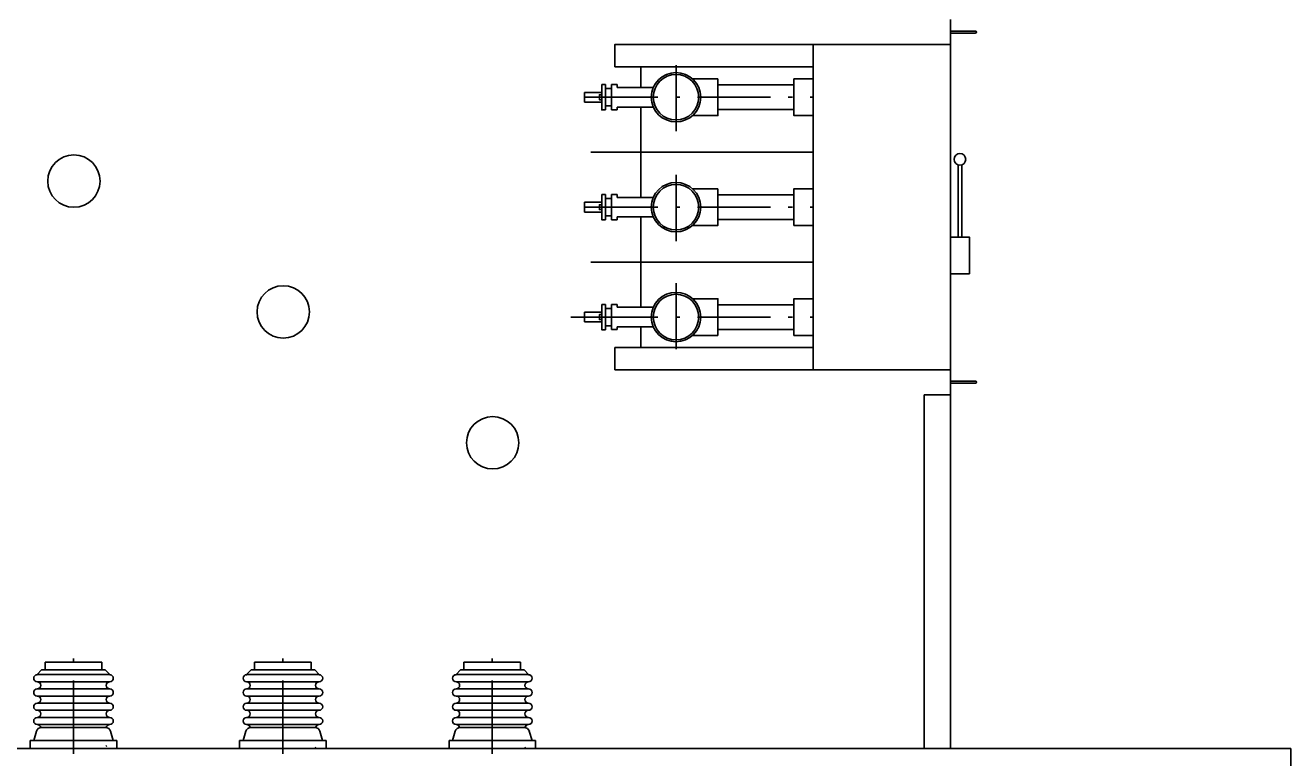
# Model space of a CAD drawing. Extents: x -4160 to -2690, y -474 to 714.
# Drawn here: x -3455.37 to -3407.03, y 291.3 to 319.28 of the extents above; entities that cross this region are included whole.
import ezdxf

# ---------------------------------------------------------------- set-up
doc = ezdxf.new("R2010")
doc.units = 0
doc.header["$LTSCALE"] = 0.56
doc.linetypes.add('DOT_DASHED', pattern=[7.7, 5, -1.2, 0.3, -1.2])
doc.layers.add('1', color=7, linetype='Continuous', lineweight=25)
doc.layers.add('2', color=7, linetype='Continuous', lineweight=25)

msp = doc.modelspace()

# ---------------------------------------------------------------- linework, layer by layer
at = {"layer": '1'}
for p, q in [((-3421.0303, 305.1664), (-3421.0303, 291.6544)), ((-3420.0303, 305.1664), (-3420.0303, 291.6544)), ((-3477.0303, 291.6544), (-3407.0303, 291.6544)), ((-3452.2583, 291.7584), (-3452.2943, 291.7464)), ((-3444.2583, 291.6904), (-3444.2943, 291.6784)), ((-3436.2583, 291.6904), (-3436.2943, 291.6784)), ((-3407.0303, 291.6544), (-3407.0303, 288.6544))]:
    msp.add_line(p, q, dxfattribs=at)
at = {"layer": '2'}
for p, q in [((-3420.0303, 305.1664), (-3420.0303, 319.5064)), ((-3419.0663, 319.0624), (-3420.0303, 319.0624)), ((-3419.0663, 318.9904), (-3420.0303, 318.9904)), ((-3425.2743, 318.5464), (-3432.8543, 318.5464)), ((-3425.2743, 306.1264), (-3425.2743, 318.5464)), ((-3425.2743, 318.5464), (-3420.0303, 318.5464)), ((-3425.2743, 317.6984), (-3432.8543, 317.6984)), ((-3431.8543, 316.9104), (-3431.8543, 317.6984)), ((-3430.5143, 317.7664), (-3430.5143, 315.2384)), ((-3429.8823, 317.2384), (-3428.9103, 317.2384)), ((-3433.3503, 316.7224), (-3434.0103, 316.7224)), ((-3434.0103, 316.3504), (-3434.0103, 316.7224)), ((-3433.2063, 317.0184), (-3433.3503, 317.0184)), ((-3433.2063, 316.0544), (-3433.2063, 317.0184)), ((-3432.9823, 316.8704), (-3433.2063, 316.8704)), ((-3432.9823, 316.8704), (-3433.2063, 316.8704)), ((-3433.2063, 316.2064), (-3433.2063, 316.8704)), ((-3432.9823, 317.0184), (-3432.9823, 316.0544)), ((-3432.7583, 317.0184), (-3432.9823, 317.0184)), ((-3432.7583, 317.0184), (-3432.7583, 316.9104)), ((-3432.7583, 316.9104), (-3431.3823, 316.9104)), ((-3428.9103, 317.0064), (-3426.0103, 317.0064)), ((-3433.3503, 316.3504), (-3434.0103, 316.3504)), ((-3432.9823, 316.2064), (-3433.2063, 316.2064)), ((-3432.7583, 316.0544), (-3432.9823, 316.0544)), ((-3432.7583, 316.1624), (-3431.3823, 316.1624)), ((-3432.7583, 316.1624), (-3432.7583, 316.0544)), ((-3431.8543, 312.7104), (-3431.8543, 316.1624)), ((-3428.9103, 316.0664), (-3426.0103, 316.0664)), ((-3433.7743, 314.4384), (-3425.2743, 314.4384)), ((-3419.7343, 311.1864), (-3419.7343, 313.9504)), ((-3419.5983, 311.1864), (-3419.5983, 313.9504)), ((-3430.5143, 313.5664), (-3430.5143, 311.0384)), ((-3433.2063, 312.8184), (-3433.3503, 312.8184)), ((-3433.2063, 311.8544), (-3433.2063, 312.8184)), ((-3432.9823, 311.8584), (-3432.9823, 312.8184)), ((-3432.7583, 312.8184), (-3432.9823, 312.8184)), ((-3432.7583, 312.7104), (-3432.7583, 312.8184)), ((-3429.8823, 313.0384), (-3428.9103, 313.0384)), ((-3428.9103, 312.8064), (-3426.0103, 312.8064)), ((-3433.3503, 312.5224), (-3434.0103, 312.5224)), ((-3434.0103, 312.1504), (-3434.0103, 312.5224)), ((-3432.9823, 312.6704), (-3433.2063, 312.6704)), ((-3433.2063, 312.0064), (-3433.2063, 312.6704)), ((-3432.7583, 312.7104), (-3431.3823, 312.7104)), ((-3433.3503, 312.1504), (-3434.0103, 312.1504)), ((-3432.9823, 312.0064), (-3433.2063, 312.0064)), ((-3432.9823, 312.0064), (-3433.2063, 312.0064)), ((-3432.7583, 311.8584), (-3432.9823, 311.8584)), ((-3432.7583, 311.9624), (-3431.3823, 311.9624)), ((-3432.7583, 311.8584), (-3432.7583, 311.9624)), ((-3431.8543, 308.5144), (-3431.8543, 311.9624)), ((-3428.9103, 311.8664), (-3426.0103, 311.8664)), ((-3433.7743, 310.2384), (-3425.2743, 310.2384)), ((-3430.5143, 306.9064), (-3430.5143, 309.4344)), ((-3433.2063, 308.6184), (-3433.3503, 308.6184)), ((-3433.2063, 307.6544), (-3433.2063, 308.6184)), ((-3432.9823, 308.4704), (-3433.2063, 308.4704)), ((-3433.2063, 307.8064), (-3433.2063, 308.4704)), ((-3432.9823, 307.6584), (-3432.9823, 308.6184)), ((-3432.7583, 308.6184), (-3432.9823, 308.6184)), ((-3432.7583, 308.5104), (-3432.7583, 308.6184)), ((-3432.7583, 308.5104), (-3431.3823, 308.5104)), ((-3428.9103, 308.6064), (-3426.0103, 308.6064)), ((-3434.0103, 308.1384), (-3434.5303, 308.1384)), ((-3433.3503, 308.3224), (-3434.0103, 308.3224)), ((-3434.0103, 307.9504), (-3434.0103, 308.3224)), ((-3433.3503, 307.9504), (-3434.0103, 307.9504)), ((-3432.9823, 307.8064), (-3433.2063, 307.8064)), ((-3432.9823, 307.8064), (-3433.2063, 307.8064)), ((-3432.7583, 307.6584), (-3432.9823, 307.6584)), ((-3432.7583, 307.7624), (-3431.3823, 307.7624)), ((-3432.7583, 307.6584), (-3432.7583, 307.7624)), ((-3431.8543, 306.9784), (-3431.8543, 307.7624)), ((-3428.9103, 307.6664), (-3426.0103, 307.6664)), ((-3429.8823, 307.4384), (-3428.9103, 307.4384)), ((-3432.8543, 306.1264), (-3432.8543, 306.9784)), ((-3425.2743, 306.9784), (-3432.8543, 306.9784)), ((-3425.2743, 306.1264), (-3432.8543, 306.1264)), ((-3425.2743, 306.1264), (-3420.0303, 306.1264)), ((-3419.0663, 305.6824), (-3420.0303, 305.6824)), ((-3419.0663, 305.6104), (-3420.0303, 305.6104)), ((-3421.0303, 305.1664), (-3420.0303, 305.1664)), ((-3454.6143, 294.9544), (-3452.4543, 294.9544)), ((-3454.6143, 294.6544), (-3454.6143, 294.9544)), ((-3452.4543, 294.6544), (-3452.4543, 294.9544)), ((-3446.6143, 294.9544), (-3444.4543, 294.9544)), ((-3446.6143, 294.6544), (-3446.6143, 294.9544)), ((-3444.4543, 294.6544), (-3444.4543, 294.9544)), ((-3438.6143, 294.9544), (-3436.4543, 294.9544)), ((-3438.6143, 294.6544), (-3438.6143, 294.9544)), ((-3436.4543, 294.6544), (-3436.4543, 294.9544)), ((-3454.9183, 294.4744), (-3454.7503, 294.6544)), ((-3454.9183, 294.4744), (-3452.1503, 294.4744)), ((-3452.1503, 294.4744), (-3452.3183, 294.6544)), ((-3446.9183, 294.4744), (-3446.7503, 294.6544)), ((-3446.9183, 294.4744), (-3444.1503, 294.4744)), ((-3444.1503, 294.4744), (-3444.3183, 294.6544)), ((-3438.9183, 294.4744), (-3438.7503, 294.6544)), ((-3438.9183, 294.4744), (-3436.1503, 294.4744)), ((-3436.1503, 294.4744), (-3436.3183, 294.6544)), ((-3454.9183, 294.2024), (-3452.1503, 294.2024)), ((-3446.9183, 294.2024), (-3444.1503, 294.2024)), ((-3438.9183, 294.2024), (-3436.1503, 294.2024)), ((-3454.9183, 293.9304), (-3452.1503, 293.9304)), ((-3454.9183, 293.9304), (-3452.1503, 293.9304)), ((-3454.9183, 293.6584), (-3452.1503, 293.6584)), ((-3446.9183, 293.9304), (-3444.1503, 293.9304)), ((-3446.9183, 293.9304), (-3444.1503, 293.9304)), ((-3446.9183, 293.6584), (-3444.1503, 293.6584)), ((-3438.9183, 293.9304), (-3436.1503, 293.9304)), ((-3438.9183, 293.9304), (-3436.1503, 293.9304)), ((-3438.9183, 293.6584), (-3436.1503, 293.6584)), ((-3454.9183, 293.3864), (-3452.1503, 293.3864)), ((-3454.9183, 293.1144), (-3452.1503, 293.1144)), ((-3446.9183, 293.3864), (-3444.1503, 293.3864)), ((-3446.9183, 293.1144), (-3444.1503, 293.1144)), ((-3438.9183, 293.3864), (-3436.1503, 293.3864)), ((-3438.9183, 293.1144), (-3436.1503, 293.1144)), ((-3454.9183, 292.8424), (-3452.1503, 292.8424)), ((-3454.9183, 292.5704), (-3452.1503, 292.5704)), ((-3446.9183, 292.8424), (-3444.1503, 292.8424)), ((-3446.9183, 292.5704), (-3444.1503, 292.5704)), ((-3438.9183, 292.8424), (-3436.1503, 292.8424)), ((-3438.9183, 292.5704), (-3436.1503, 292.5704)), ((-3455.0543, 291.9544), (-3454.9503, 292.3104)), ((-3452.3103, 292.4544), (-3454.7583, 292.4544)), ((-3452.0143, 291.9544), (-3452.1183, 292.3104)), ((-3447.0543, 291.9544), (-3446.9503, 292.3104)), ((-3444.3103, 292.4544), (-3446.7583, 292.4544)), ((-3444.0143, 291.9544), (-3444.1183, 292.3104)), ((-3439.0543, 291.9544), (-3438.9503, 292.3104)), ((-3436.3103, 292.4544), (-3438.7583, 292.4544)), ((-3436.0143, 291.9544), (-3436.1183, 292.3104)), ((-3451.8783, 291.9544), (-3455.1863, 291.9544)), ((-3455.1863, 291.6544), (-3455.1863, 291.9544)), ((-3451.8783, 291.6544), (-3455.1863, 291.6544)), ((-3452.0303, 291.9544), (-3455.0383, 291.9544)), ((-3451.8783, 291.9544), (-3451.8783, 291.6544)), ((-3443.8783, 291.9544), (-3447.1863, 291.9544)), ((-3447.1863, 291.6544), (-3447.1863, 291.9544)), ((-3443.8783, 291.6544), (-3447.1863, 291.6544)), ((-3444.0303, 291.9544), (-3447.0383, 291.9544)), ((-3443.8783, 291.9544), (-3443.8783, 291.6544)), ((-3435.8783, 291.9544), (-3439.1863, 291.9544)), ((-3439.1863, 291.6544), (-3439.1863, 291.9544)), ((-3435.8783, 291.6544), (-3439.1863, 291.6544)), ((-3436.0303, 291.9544), (-3439.0383, 291.9544)), ((-3435.8783, 291.9544), (-3435.8783, 291.6544))]:
    msp.add_line(p, q, dxfattribs=at)
at = {"layer": '2', "linetype": 'DOT_DASHED'}
for p, q in [((-3434.0103, 316.5384), (-3425.2743, 316.5384)), ((-3434.0103, 312.3384), (-3425.2743, 312.3384)), ((-3434.0103, 308.1384), (-3425.2743, 308.1384)), ((-3453.5343, 291.4504), (-3453.5343, 295.3464)), ((-3445.5343, 291.4504), (-3445.5343, 295.3464)), ((-3437.5343, 291.4504), (-3437.5343, 295.3464)), ((-3455.1863, 291.6544), (-3455.1863, 291.9544)), ((-3447.1863, 291.6544), (-3447.1863, 291.9544)), ((-3439.1863, 291.6544), (-3439.1863, 291.9544))]:
    msp.add_line(p, q, dxfattribs=at)
at = {"layer": '2'}
for points in [[(-3425.2743, 318.5464), (-3432.8543, 318.5464), (-3432.8543, 317.6984)], [(-3428.9103, 317.2384), (-3428.9103, 315.8384), (-3429.8823, 315.8384)], [(-3433.2063, 316.0544), (-3433.3503, 316.0544), (-3433.3503, 317.0184)], [(-3433.2063, 311.8544), (-3433.3503, 311.8544), (-3433.3503, 312.8184)], [(-3428.9103, 313.0384), (-3428.9103, 311.6384), (-3429.8823, 311.6384)], [(-3433.2063, 307.6544), (-3433.3503, 307.6544), (-3433.3503, 308.6184)], [(-3428.9103, 307.4384), (-3428.9103, 308.8384), (-3429.8823, 308.8384)], [(-3454.7503, 294.6544), (-3454.6143, 294.6544), (-3452.4543, 294.6544), (-3452.3183, 294.6544)], [(-3446.7503, 294.6544), (-3446.6143, 294.6544), (-3444.4543, 294.6544), (-3444.3183, 294.6544)], [(-3438.7503, 294.6544), (-3438.6143, 294.6544), (-3436.4543, 294.6544), (-3436.3183, 294.6544)]]:
    msp.add_lwpolyline(points, dxfattribs=at)
for points in [[(-3425.2743, 317.2384), (-3425.2743, 315.8384), (-3426.0103, 315.8384), (-3426.0103, 317.2384)], [(-3433.3503, 316.4424), (-3433.3503, 316.6304), (-3433.4423, 316.6304), (-3433.4423, 316.4424)], [(-3425.2743, 313.0384), (-3425.2743, 311.6384), (-3426.0103, 311.6384), (-3426.0103, 313.0384)], [(-3433.3503, 312.2424), (-3433.3503, 312.4304), (-3433.4423, 312.4304), (-3433.4423, 312.2424)], [(-3419.2983, 309.7864), (-3419.2983, 311.1864), (-3420.0303, 311.1864), (-3420.0303, 309.7864)], [(-3425.2743, 307.4384), (-3425.2743, 308.8384), (-3426.0103, 308.8384), (-3426.0103, 307.4384)], [(-3433.3503, 308.0424), (-3433.3503, 308.2304), (-3433.4423, 308.2304), (-3433.4423, 308.0424)]]:
    msp.add_lwpolyline(points, close=True, dxfattribs=at)
for centre, radius in [((-3430.5153, 316.5374), 0.944), ((-3430.5153, 316.5374), 0.87), ((-3453.5193, 313.3334), 1), ((-3419.6653, 314.1634), 0.222), ((-3430.5153, 312.3374), 0.944), ((-3430.5153, 312.3374), 0.87), ((-3445.5193, 308.3334), 1), ((-3430.5153, 308.1374), 0.944), ((-3430.5153, 308.1374), 0.87), ((-3437.5193, 303.3334), 1)]:
    msp.add_circle(centre, radius, dxfattribs=at)
for centre, radius, start, end in [((-3419.0673, 319.0274), 0.036, 270, 90), ((-3419.0673, 305.6474), 0.036, 270, 90), ((-3454.9173, 294.3374), 0.136, 90, 270), ((-3452.1493, 294.3374), 0.136, 270, 90), ((-3446.9173, 294.3374), 0.136, 90, 270), ((-3444.1493, 294.3374), 0.136, 270, 90), ((-3438.9173, 294.3374), 0.136, 90, 270), ((-3436.1493, 294.3374), 0.136, 270, 90), ((-3454.9173, 294.0654), 0.136, 270, 90), ((-3452.1493, 294.0654), 0.136, 90, 270), ((-3446.9173, 294.0654), 0.136, 270, 90), ((-3444.1493, 294.0654), 0.136, 90, 270), ((-3438.9173, 294.0654), 0.136, 270, 90), ((-3436.1493, 294.0654), 0.136, 90, 270), ((-3454.9173, 293.7934), 0.136, 90, 270), ((-3454.9173, 293.5214), 0.136, 270, 90), ((-3452.1493, 293.5214), 0.136, 90, 270), ((-3452.1493, 293.7934), 0.136, 270, 90), ((-3446.9173, 293.7934), 0.136, 90, 270), ((-3446.9173, 293.5214), 0.136, 270, 90), ((-3444.1493, 293.5214), 0.136, 90, 270), ((-3444.1493, 293.7934), 0.136, 270, 90), ((-3438.9173, 293.7934), 0.136, 90, 270), ((-3438.9173, 293.5214), 0.136, 270, 90), ((-3436.1493, 293.5214), 0.136, 90, 270), ((-3436.1493, 293.7934), 0.136, 270, 90), ((-3454.9173, 293.2494), 0.136, 90, 270), ((-3454.9173, 292.9774), 0.136, 270, 90), ((-3452.1493, 292.9774), 0.136, 90, 270), ((-3452.1493, 293.2494), 0.136, 270, 90), ((-3446.9173, 293.2494), 0.136, 90, 270), ((-3446.9173, 292.9774), 0.136, 270, 90), ((-3444.1493, 292.9774), 0.136, 90, 270), ((-3444.1493, 293.2494), 0.136, 270, 90), ((-3438.9173, 293.2494), 0.136, 90, 270), ((-3438.9173, 292.9774), 0.136, 270, 90), ((-3436.1493, 292.9774), 0.136, 90, 270), ((-3436.1493, 293.2494), 0.136, 270, 90), ((-3454.9173, 292.7054), 0.136, 90, 270), ((-3454.9173, 292.4334), 0.136, 7.82908, 90), ((-3452.1493, 292.4334), 0.136, 90, 172.17092), ((-3452.1493, 292.7054), 0.136, 270, 90), ((-3446.9173, 292.7054), 0.136, 90, 270), ((-3446.9173, 292.4334), 0.136, 7.82908, 90), ((-3444.1493, 292.4334), 0.136, 90, 172.17092), ((-3444.1493, 292.7054), 0.136, 270, 90), ((-3438.9173, 292.7054), 0.136, 90, 270), ((-3438.9173, 292.4334), 0.136, 7.82908, 90), ((-3436.1493, 292.4334), 0.136, 90, 172.17092), ((-3436.1493, 292.7054), 0.136, 270, 90), ((-3454.7568, 292.2554), 0.2, 90, 163.94001), ((-3452.3098, 292.2554), 0.2, 16.05999, 90), ((-3446.7568, 292.2554), 0.2, 90, 163.94001), ((-3444.3098, 292.2554), 0.2, 16.05999, 90), ((-3438.7568, 292.2554), 0.2, 90, 163.94001), ((-3436.3098, 292.2554), 0.2, 16.05999, 90)]:
    msp.add_arc(centre, radius, start, end, dxfattribs=at)

doc.saveas('drawing.dxf')
